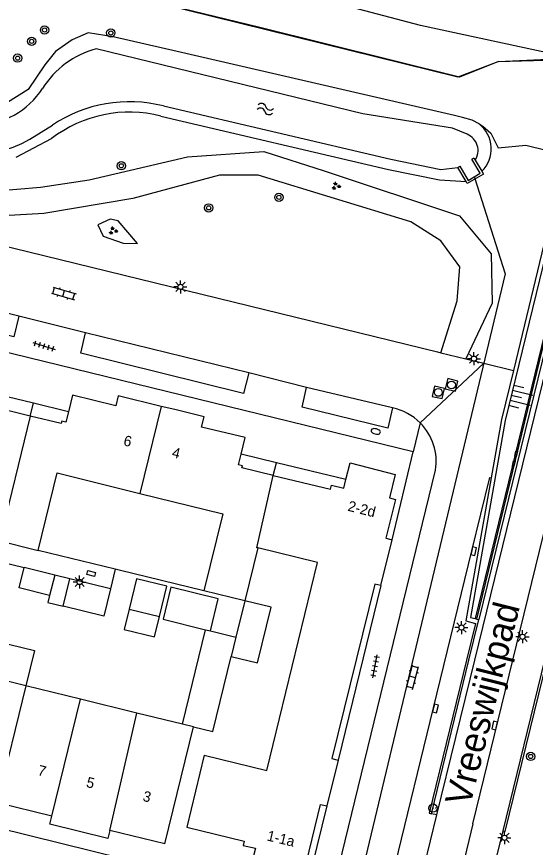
# Model space of a CAD drawing. Extents: x 125000 to 129004, y 397500 to 399008.
# Drawn here: x 126894 to 126943.8, y 398482 to 398561.7 of the extents above; entities that cross this region are included whole.
import ezdxf

# ---------------------------------------------------------------- set-up
doc = ezdxf.new("R2010")
doc.units = 0
for name, color, linetype in [('gg-afsc-hekwerk', 7, 'Continuous'), ('gg-afsc-muur', 7, 'Continuous'), ('gg-anno-huisnummerreeks BGT', 7, 'Continuous'), ('gg-anno-openbare ruimte label', 7, 'Continuous'), ('gg-bbg-bijgebouw', 7, 'Continuous'), ('gg-bbg-gedigitaliseerde bijgebouw', 7, 'Continuous'), ('gg-bbg-hoofdgebouw', 7, 'Continuous'), ('gg-bbg-luifel en loopbrug', 7, 'Continuous'), ('gg-bbg-tussenscheiding', 7, 'Continuous'), ('gg-knt-verharding', 7, 'Continuous'), ('gg-knt-verharding nz', 7, 'Continuous'), ('gg-kntw-bovenkant insteek waterloop', 7, 'Continuous'), ('gg-kntw-waterlijn', 7, 'Continuous'), ('gg-kwrk-duiker nz buis', 7, 'Continuous'), ('gg-kwrk-kunstwerk', 7, 'Continuous'), ('gg-kwrk-uitstroombak niveau min 01', 7, 'Continuous'), ('gt-grn-afwateringsgoot', 7, 'Continuous'), ('gt-grn-groengrens', 7, 'Continuous'), ('gt-grn-vlakafsluiter', 7, 'Continuous'), ('gt-grn-weggrens', 7, 'Continuous'), ('gt-symb-afwateringsgoot', 7, 'Continuous'), ('gt-symb-boom', 7, 'Continuous'), ('gt-symb-brandkraan', 7, 'Continuous'), ('gt-symb-groenvak', 7, 'Continuous'), ('gt-symb-hoogtemerk', 7, 'Continuous'), ('gt-symb-klinker verharding', 7, 'Continuous'), ('gt-symb-kolk', 7, 'Continuous'), ('gt-symb-kolk center center', 7, 'Continuous'), ('gt-symb-lichtmast', 7, 'Continuous'), ('gt-symb-rioolschacht', 7, 'Continuous'), ('gt-symb-talud symbool', 7, 'Continuous'), ('gt-symb-tegel verharding', 7, 'Continuous'), ('gt-symb-watersymbool', 7, 'Continuous'), ('gx-grn-maaiveld', 7, 'Continuous')]:
    doc.layers.add(name, color=color, linetype=linetype)

# ---------------------------------------------------------------- blocks, each defined once
blk = doc.blocks.new('gt0-LMAST')
at = {"layer": 'gt-symb-lichtmast'}
for p, q in [((-0.182, 0.173), (-0.447, 0.438)), ((-0.005, 0.246), (-0.005, 0.621)), ((0.172, 0.173), (0.437, 0.438)), ((-0.255, -0.004), (-0.63, -0.004)), ((-0.182, -0.181), (-0.447, -0.446)), ((-0.005, -0.254), (-0.005, -0.629)), ((0.437, -0.446), (0.172, -0.181)), ((0.245, -0.004), (0.62, -0.004))]:
    blk.add_line(p, q, dxfattribs=at)
blk.add_circle((-0.005, -0.004), 0.25, dxfattribs=at)
blk = doc.blocks.new('gt0-AFWGT_1')
at = {"layer": 'gt-symb-afwateringsgoot'}
for p, q in [((-1.076, 0), (-0.726, 0)), ((-0.225, 0), (0.225, 0)), ((0.725, 0), (1.075, 0))]:
    blk.add_line(p, q, dxfattribs=at)
for points in [[(-0.726, 0.075), (-0.225, 0.075), (-0.225, -0.075), (-0.726, -0.075)], [(0.225, 0.075), (0.725, 0.075), (0.725, -0.075), (0.225, -0.075)]]:
    blk.add_lwpolyline(points, close=True, dxfattribs=at)
blk = doc.blocks.new('gt0-BOOM')
at = {"layer": 'gt-symb-boom'}
for radius in [0.4, 0.2]:
    blk.add_circle((0, 0), radius, dxfattribs=at)
blk = doc.blocks.new('gt0-TALUD_1')
at = {"layer": 'gt-symb-talud symbool'}
for p, q in [((-1, -1), (-1, 0)), ((-0.5, -2), (-0.5, 0)), ((0, -1), (0, 0)), ((0.5, -2), (0.5, 0)), ((1, -1), (1, 0))]:
    blk.add_line(p, q, dxfattribs=at)
blk = doc.blocks.new('gt0-RS')
at = {"layer": 'gt-symb-rioolschacht'}
blk.add_lwpolyline([(-0.5, -0.5), (0.5, -0.5), (0.5, 0.5), (-0.5, 0.5)], close=True, dxfattribs=at)
blk.add_circle((0, 0), 0.375, dxfattribs=at)
blk = doc.blocks.new('gt0-KL1')
at = {"layer": 'gt-symb-klinker verharding'}
for p, q in [((-1.15, 0.3), (1.15, 0.3)), ((-1, -0.3), (-1, 0.3)), ((-0.5, 0.3), (-0.5, 0.45)), ((0, -0.3), (0, 0.3)), ((0.5, 0.3), (0.5, 0.45)), ((1, -0.3), (1, 0.3)), ((-1.15, -0.3), (1.15, -0.3)), ((-0.5, -0.45), (-0.5, -0.3)), ((0.5, -0.45), (0.5, -0.3))]:
    blk.add_line(p, q, dxfattribs=at)
blk = doc.blocks.new('gt0-HMERK')
at = {"layer": 'gt-symb-hoogtemerk'}
blk.add_circle((0, 0), 0.4, dxfattribs=at)
blk.add_text('N.A.P', height=0.2, dxfattribs=at).set_placement((-0.354, -0.1))
blk = doc.blocks.new('gt0-KOLK')
at = {"layer": 'gt-symb-kolk'}
blk.add_lwpolyline([(0, 0), (0.375, 0), (0.375, 0.4), (-0.375, 0.4), (-0.375, 0), (0, 0)], dxfattribs=at)
blk = doc.blocks.new('gt0-TEG1')
at = {"layer": 'gt-symb-tegel verharding'}
for p, q in [((-1.125, 0), (1.125, 0)), ((-0.9, -0.25), (-0.9, 0.25)), ((-0.45, -0.25), (-0.45, 0.25)), ((0, -0.25), (0, 0.25)), ((0.45, -0.25), (0.45, 0.25)), ((0.9, -0.25), (0.9, 0.25))]:
    blk.add_line(p, q, dxfattribs=at)
blk = doc.blocks.new('gt0-WA')
at = {"layer": 'gt-symb-watersymbool'}
for centre, start, end in [((-0.323, 0.022), 28.07249, 151.92751), ((0.427, 0.422), 208.07248, 331.92751), ((-0.323, -0.428), 28.07249, 151.92751), ((0.427, -0.028), 208.07248, 331.92751)]:
    blk.add_arc(centre, 0.425, start, end, dxfattribs=at)
blk = doc.blocks.new('gt0-GRVAK')
at = {"layer": 'gt-symb-groenvak'}
for p, q in [((-0.11, 0.189), (-0.228, 0.24)), ((-0.182, 0.153), (0.088, 0.153)), ((-0.091, 0.211), (-0.156, 0.322)), ((-0.047, 0.214), (-0.047, 0.393)), ((-0.004, 0.211), (0.061, 0.322)), ((0.015, 0.189), (0.133, 0.24)), ((0.262, -0.052), (0.197, 0.059)), ((0.305, -0.049), (0.305, 0.13)), ((0.349, -0.052), (0.414, 0.059)), ((-0.245, -0.228), (-0.363, -0.177)), ((-0.318, -0.264), (-0.047, -0.264)), ((-0.226, -0.206), (-0.291, -0.095)), ((-0.183, -0.203), (-0.183, -0.024)), ((-0.139, -0.206), (-0.074, -0.095)), ((-0.12, -0.228), (-0.002, -0.177)), ((0.243, -0.074), (0.125, -0.023)), ((0.17, -0.11), (0.441, -0.11)), ((0.368, -0.074), (0.486, -0.023))]:
    blk.add_line(p, q, dxfattribs=at)
blk = doc.blocks.new('gt0-BR')
at = {"layer": 'gt-symb-brandkraan'}
for centre, radius, start, end in [((-0.244, 0), 0.206, 107.56694, 252.43307), ((0.599, -2.664), 3, 106.89205, 107.56694), ((0, -0.691), 0.938, 73.10799, 106.89205), ((-0.599, -2.664), 3, 72.43309, 73.10799), ((0.244, 0), 0.206, 287.56695, 72.43309), ((0.599, 2.664), 3, 252.43307, 253.10797), ((0, 0.691), 0.938, 253.10797, 286.89206), ((-0.599, 2.664), 3, 286.89206, 287.56695)]:
    blk.add_arc(centre, radius, start, end, dxfattribs=at)
blk = doc.blocks.new('gt0-KOLKCC')
at = {"layer": 'gt-symb-kolk center center'}
blk.add_lwpolyline([(-0.375, 0.2), (0.375, 0.2), (0.375, -0.2), (-0.375, -0.2)], close=True, dxfattribs=at)

msp = doc.modelspace()

# ---------------------------------------------------------------- linework, layer by layer
at = {"layer": 'gg-afsc-hekwerk'}
msp.add_line((126940.304, 398557.446), (126946.04, 398557.706), dxfattribs=at)
msp.add_lwpolyline([(126940.304, 398557.446), (126936.567, 398555.946), (126917.248, 398560.73), (126904.597, 398563.825), (126899.09, 398565.16), (126880.395, 398569.39), (126871.244, 398571.606), (126843.113, 398578.463), (126834.208, 398580.63), (126815.394, 398585.233), (126798.941, 398589.25), (126780.443, 398593.783), (126766.856, 398597.149), (126719.035, 398608.855), (126669.566, 398620.853), (126627.707, 398631.15), (126610.862, 398635.296), (126560.721, 398647.519), (126548.679, 398650.481), (126533.314, 398654.267), (126513.26, 398659.192), (126493.962, 398663.952), (126437.616, 398677.701), (126422.794, 398681.33)], dxfattribs=at)
at = {"layer": 'gg-afsc-muur'}
msp.add_line((126912.007, 398506.647), (126903.893, 398508.627), dxfattribs=at)
at = {"layer": 'gg-bbg-bijgebouw'}
for q in [(126894.776, 398508.893), (126897.209, 398506.187)]:
    msp.add_line((126897.708, 398508.155), q, dxfattribs=at)
msp.add_lwpolyline([(126897.209, 398506.187), (126894.281, 398506.93), (126894.776, 398508.893)], dxfattribs=at)
at = {"layer": 'gg-bbg-gedigitaliseerde bijgebouw'}
for p, q in [((126898.511, 398505.174), (126899.156, 398507.798)), ((126903.04, 398506.842), (126899.156, 398507.798)), ((126907.747, 398504.173), (126908.462, 398507.086)), ((126912.643, 398502.807), (126913.396, 398505.876)), ((126904.833, 398504.887), (126907.747, 398504.173)), ((126912.186, 398502.919), (126912.643, 398502.807))]:
    msp.add_line(p, q, dxfattribs=at)
for points in [[(126908.462, 398507.086), (126905.548, 398507.801), (126904.833, 398504.887)], [(126913.396, 398505.876), (126908.85, 398506.991), (126908.098, 398503.921), (126912.186, 398502.919)], [(126903.04, 398506.842), (126902.396, 398504.22), (126898.511, 398505.174)]]:
    msp.add_lwpolyline(points, dxfattribs=at)
at = {"layer": 'gg-bbg-hoofdgebouw'}
for p, q in [((126892.39, 398511.435), (126896.092, 398510.531)), ((126928.997, 398507.149), (126930.084, 398511.548)), ((126917.185, 398510.763), (126915.956, 398505.69)), ((126915.956, 398505.69), (126912.007, 398506.647)), ((126894.915, 398497.526), (126890.01, 398498.724)), ((126900.165, 398496.243), (126894.915, 398497.526)), ((126905.595, 398494.917), (126900.165, 398496.243)), ((126909.957, 398493.848), (126905.595, 398494.917)), ((126908.277, 398482.362), (126911.034, 398493.584)), ((126911.034, 398493.584), (126909.957, 398493.848)), ((126924.902, 398490.406), (126923.823, 398486.009)), ((126897.406, 398485.032), (126892.169, 398486.314)), ((126908.277, 398482.362), (126902.989, 398483.656))]:
    msp.add_line(p, q, dxfattribs=at)
for points in [[(126895.345, 398523.421), (126892.375, 398524.148), (126892.424, 398524.349), (126892.043, 398524.435), (126892.295, 398525.459)], [(126907.923, 398524.349), (126903.803, 398525.365), (126903.562, 398524.384), (126899.395, 398525.409), (126899.005, 398523.826)], [(126899.005, 398523.826), (126898.758, 398522.821), (126898.37, 398522.917), (126898.315, 398522.693), (126895.345, 398523.421)], [(126915.597, 398519.763), (126915.987, 398521.347), (126911.8, 398522.362), (126912.043, 398523.333), (126909.228, 398524.037), (126907.923, 398524.349)], [(126918.684, 398517.715), (126915.673, 398518.452), (126915.72, 398518.654), (126915.346, 398518.746), (126915.597, 398519.763)], [(126925.648, 398517.316), (126926.049, 398518.914), (126930.387, 398517.825), (126929.829, 398515.56), (126930.412, 398515.417), (126929.502, 398511.692), (126930.084, 398511.548)], [(126896.092, 398510.531), (126897.918, 398517.955), (126905.872, 398515.998)], [(126918.684, 398517.715), (126924.179, 398516.393), (126924.277, 398516.781), (126925.441, 398516.489), (126925.648, 398517.316)], [(126905.872, 398515.998), (126913.826, 398514.042), (126912.007, 398506.647)], [(126912.044, 398490.867), (126918.069, 398489.405), (126922.919, 398509.374), (126917.185, 398510.763)], [(126928.997, 398507.149), (126928.422, 398507.284), (126924.303, 398490.553), (126924.902, 398490.406)], [(126912.044, 398490.867), (126910.372, 398483.978), (126915.885, 398482.623), (126915.788, 398482.214), (126916.962, 398481.937), (126916.35, 398479.503), (126920.742, 398478.447), (126921.294, 398480.739), (126921.877, 398480.597), (126923.23, 398486.155), (126923.823, 398486.009)], [(126902.989, 398483.656), (126902.809, 398482.878), (126897.216, 398484.26), (126897.406, 398485.032)]]:
    msp.add_lwpolyline(points, dxfattribs=at)
at = {"layer": 'gg-bbg-luifel en loopbrug'}
for p, q in [((126895.643, 398524.645), (126892.295, 398525.459)), ((126895.345, 398523.421), (126895.643, 398524.645)), ((126899.005, 398523.826), (126895.643, 398524.645)), ((126918.982, 398518.939), (126915.597, 398519.763)), ((126918.684, 398517.715), (126918.982, 398518.939)), ((126925.648, 398517.316), (126918.982, 398518.939)), ((126899.156, 398507.798), (126897.708, 398508.155)), ((126915.956, 398505.69), (126915.099, 398502.204)), ((126909.957, 398493.848), (126912.186, 398502.919)), ((126912.643, 398502.807), (126915.099, 398502.204)), ((126915.099, 398502.204), (126914.644, 398500.349))]:
    msp.add_line(p, q, dxfattribs=at)
for points in [[(126897.209, 398506.187), (126897.048, 398505.534), (126898.511, 398505.174)], [(126914.644, 398500.349), (126917.169, 398499.729), (126918.481, 398505.07), (126915.956, 398505.69)], [(126904.833, 398504.887), (126904.356, 398502.945), (126907.269, 398502.229), (126907.747, 398504.173)], [(126890.843, 398502.116), (126895.747, 398500.912), (126894.915, 398497.526)], [(126911.034, 398493.584), (126912.871, 398493.133), (126914.644, 398500.349)]]:
    msp.add_lwpolyline(points, dxfattribs=at)
at = {"layer": 'gg-bbg-tussenscheiding'}
for p, q in [((126907.923, 398524.349), (126905.872, 398515.998)), ((126895.345, 398523.421), (126892.39, 398511.435)), ((126894.915, 398497.526), (126892.169, 398486.314)), ((126897.406, 398485.032), (126900.165, 398496.243)), ((126902.989, 398483.656), (126905.595, 398494.917))]:
    msp.add_line(p, q, dxfattribs=at)
msp.add_lwpolyline([(126917.185, 398510.763), (126917.111, 398510.781), (126918.684, 398517.715)], dxfattribs=at)
at = {"layer": 'gg-knt-verharding'}
for p, q in [((126938.035, 398500), (126951.761, 398556.143)), ((126941.673, 398500), (126955.207, 398555.299)), ((126872.542, 398544.723), (126934.461, 398529.578)), ((126932.113, 398519.977), (126870.278, 398535.109)), ((126900.651, 398531.397), (126894.24, 398533.015)), ((126934.461, 398529.578), (126934.774, 398529.501)), ((126934.774, 398529.501), (126937.173, 398528.915)), ((126937.173, 398528.915), (126938.893, 398528.494)), ((126938.893, 398528.494), (126941.743, 398527.797)), ((126921.861, 398526.163), (126916.328, 398527.553)), ((126930.084, 398511.548), (126932.113, 398519.977)), ((126924.798, 398479.464), (126934.261, 398518.22)), ((126903.503, 398508.722), (126896.092, 398510.531)), ((126892.358, 398509.472), (126894.776, 398508.893)), ((126903.503, 398508.722), (126903.04, 398506.842)), ((126903.893, 398508.627), (126903.503, 398508.722)), ((126928.997, 398507.149), (126924.902, 398490.406)), ((126934.401, 398485.135), (126938.035, 398500)), ((126937.847, 398484.3), (126941.673, 398500)), ((126914.605, 398478.39), (126830.74, 398498.987)), ((126923.823, 398486.009), (126921.527, 398476.688)), ((126931.787, 398474.488), (126934.401, 398485.135)), ((126937.847, 398484.3), (126935.237, 398473.631))]:
    msp.add_line(p, q, dxfattribs=at)
for points in [[(126894.24, 398533.015), (126893.78, 398531.024), (126876.875, 398535.192), (126877.363, 398537.12)], [(126916.328, 398527.553), (126915.836, 398525.596), (126900.208, 398529.462), (126900.651, 398531.397)], [(126930.137, 398524.206), (126929.669, 398522.251), (126921.456, 398524.256), (126921.861, 398526.163)], [(126929.837, 398478.243), (126930.379, 398480.323), (126934.069, 398495.408), (126937.733, 398510.489), (126939.472, 398517.508), (126939.606, 398517.501)], [(126940.709, 398483.606), (126939.029, 398476.811), (126939.216, 398476.754)]]:
    msp.add_lwpolyline(points, dxfattribs=at)
for centre, radius, start, end in [((126929.052, 398519.043), 5.276, 44.82315, 78.13133), ((126929.053, 398519.046), 5.273, 350.98929, 44.81011)]:
    msp.add_arc(centre, radius, start, end, dxfattribs=at)
at = {"layer": 'gg-knt-verharding nz'}
for p, q in [((126894.24, 398533.015), (126877.363, 398537.12)), ((126916.328, 398527.553), (126900.651, 398531.397)), ((126930.137, 398524.206), (126921.861, 398526.163))]:
    msp.add_line(p, q, dxfattribs=at)
at = {"layer": 'gg-kntw-bovenkant insteek waterloop'}
msp.add_line((126893.98, 398548.265), (126897.4, 398550.042), dxfattribs=at)
for points in [[(126938.437, 398551.449), (126937.781, 398551.804), (126936.838, 398552.054), (126936.078, 398552.256), (126909.465, 398558.4), (126903.301, 398559.818), (126900.904, 398560.202), (126899.379, 398559.535), (126897.782, 398558.405), (126896.762, 398557.13), (126895.139, 398554.749), (126893.162, 398553.514), (126891.827, 398552.891), (126890.806, 398552.632), (126889.411, 398552.6), (126888.132, 398552.866), (126886.922, 398553.299), (126886.017, 398553.967), (126884.78, 398555.055)], [(126907.893, 398552.203), (126929.753, 398547.094), (126934.645, 398546.091), (126937.191, 398545.919)]]:
    msp.add_lwpolyline(points, dxfattribs=at)
for centre, radius, start, end in [((126904.863, 398540.361), 12.224, 75.64781, 127.62655), ((126936.596, 398549.055), 3.02, 3.24499, 52.43344), ((126936.621, 398549.068), 2.994, 313.81594, 3.0335)]:
    msp.add_arc(centre, radius, start, end, dxfattribs=at)
at = {"layer": 'gg-kntw-waterlijn'}
msp.add_line((126895.311, 398550.003), (126897.469, 398551.324), dxfattribs=at)
for points in [[(126937.29, 398550.456), (126935.887, 398551.045), (126927.282, 398552.435), (126901.662, 398558.654)], [(126908.131, 398553.174), (126929.967, 398548.071), (126934.78, 398547.084), (126936.394, 398547.271)]]:
    msp.add_lwpolyline(points, dxfattribs=at)
for centre, radius, start, end in [((126903.978, 398550.135), 8.828, 105.2079, 147.60947), ((126890.045, 398559.019), 7.696, 215.1897, 327.32307), ((126904.862, 398540.364), 13.221, 75.68535, 124.00181), ((126890.045, 398558.885), 10.326, 224.0718, 300.66199), ((126936.653, 398548.886), 1.694, 327.00595, 67.92191)]:
    msp.add_arc(centre, radius, start, end, dxfattribs=at)
at = {"layer": 'gg-kwrk-duiker nz buis'}
msp.add_lwpolyline([(126938.007, 398546.306), (126940.947, 398537.064), (126926.275, 398475.856), (126945.103, 398471.182)], dxfattribs=at)
at = {"layer": 'gg-kwrk-kunstwerk'}
for p, q in [((126951.24, 398556.27), (126938.416, 398503.88)), ((126946.718, 398548.5), (126941.743, 398527.797)), ((126937.472, 398500), (126938.416, 398503.88)), ((126938.223, 398503.941), (126938.416, 398503.88)), ((126933.884, 398485.26), (126937.472, 398500)), ((126944.729, 398500), (126940.709, 398483.606))]:
    msp.add_line(p, q, dxfattribs=at)
for points in [[(126949.18, 398556.668), (126940.954, 398522.996), (126937.607, 398504.081), (126938.077, 398503.977)], [(126941.743, 398527.797), (126940.594, 398523.072), (126939.606, 398517.501)], [(126939.606, 398517.501), (126937.168, 398503.762), (126938.104, 398503.521), (126937.245, 398500)], [(126937.245, 398500), (126933.662, 398485.317), (126933.884, 398485.26)], [(126940.709, 398483.606), (126940.956, 398483.552), (126944.987, 398500)]]:
    msp.add_lwpolyline(points, dxfattribs=at)
at = {"layer": 'gg-kwrk-uitstroombak niveau min 01'}
for p, q in [((126938.074, 398547.964), (126938.694, 398546.907)), ((126937.191, 398545.919), (126936.394, 398547.271))]:
    msp.add_line(p, q, dxfattribs=at)
for points in [[(126936.394, 398547.271), (126936.584, 398547.383), (126937.386, 398546.021), (126938.556, 398546.711), (126937.753, 398548.073), (126937.944, 398548.185), (126938.074, 398547.964)], [(126938.694, 398546.907), (126938.855, 398546.632), (126937.308, 398545.72), (126937.191, 398545.919)]]:
    msp.add_lwpolyline(points, dxfattribs=at)
at = {"layer": 'gt-grn-afwateringsgoot'}
for p, q in [((126950.815, 398556.374), (126938.077, 398503.977)), ((126938.223, 398503.941), (126950.961, 398556.338)), ((126938.077, 398503.977), (126938.223, 398503.941))]:
    msp.add_line(p, q, dxfattribs=at)
at = {"layer": 'gt-grn-groengrens'}
for points in [[(126891.759, 398544.997), (126896.319, 398545.379), (126901.013, 398546.077), (126910.449, 398548.284), (126917.766, 398548.817), (126923.583, 398546.942), (126936.56, 398542.637), (126939.59, 398538.982), (126939.699, 398534.251), (126937.173, 398528.915)], [(126934.774, 398529.501), (126936.333, 398534.47), (126936.582, 398537.752), (126934.784, 398540.22), (126931.892, 398542.045), (126917.221, 398546.548), (126913.529, 398546.537), (126905.196, 398544.285), (126896.649, 398542.855), (126891.046, 398542.525)], [(126902.333, 398540.669), (126904.267, 398540.023), (126905.641, 398539.977), (126903.798, 398542.141), (126903.006, 398542.325), (126901.838, 398541.757), (126902.333, 398540.669)]]:
    msp.add_lwpolyline(points, dxfattribs=at)
at = {"layer": 'gt-grn-vlakafsluiter'}
msp.add_line((126934.401, 398485.135), (126933.884, 398485.26), dxfattribs=at)
msp.add_lwpolyline([(126938.437, 398551.449), (126938.803, 398551.251), (126939.561, 398550.564), (126940.286, 398549.16), (126942.922, 398549.428), (126946.718, 398548.5)], dxfattribs=at)
at = {"layer": 'gt-grn-weggrens'}
for p, q in [((126938.893, 398528.494), (126932.794, 398522.762)), ((126932.794, 398522.762), (126932.113, 398519.977))]:
    msp.add_line(p, q, dxfattribs=at)
at = {"layer": 'gx-grn-maaiveld'}
for points in [[(126945.927, 398557.564), (126940.252, 398557.417), (126936.408, 398555.941), (126907.634, 398563.051), (126876.581, 398570.191), (126834.489, 398580.656), (126763.757, 398597.745), (126719.035, 398608.855), (126669.566, 398620.853), (126626.549, 398631.511), (126534.826, 398653.762), (126386.268, 398690.139), (126340.179, 398701.514), (126290.598, 398713.583)], [(126946.045, 398558.042), (126932.827, 398560.89), (126925.173, 398562.919), (126920.781, 398563.496), (126918.608, 398563.971), (126914.077, 398565.747), (126913.009, 398565.965), (126903.754, 398568.132), (126854.541, 398580.351)]]:
    msp.add_lwpolyline(points, dxfattribs=at)

# ---------------------------------------------------------------- block references
at = {"layer": 'gt-symb-afwateringsgoot', "xscale": 0.9999258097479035, "yscale": 0.9999258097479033, "rotation": 76.24517796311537}
msp.add_blockref('gt0-AFWGT_1', (126941.888, 398519.317), dxfattribs=at)
at = {"layer": 'gt-symb-boom'}
for p in [(126896.72, 398560.464), (126903.082, 398560.182), (126895.479, 398559.38), (126894.134, 398557.763), (126904.088, 398547.437), (126919.223, 398544.406), (126912.478, 398543.392), (126943.392, 398490.751)]:
    msp.add_blockref('gt0-BOOM', p, dxfattribs=at)
at = {"layer": 'gt-symb-brandkraan', "rotation": -13.647238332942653}
msp.add_blockref('gt0-BR', (126928.523, 398521.943), dxfattribs=at)
at = {"layer": 'gt-symb-groenvak'}
for p in [(126924.704, 398545.487), (126903.297, 398541.206)]:
    msp.add_blockref('gt0-GRVAK', p, dxfattribs=at)
at = {"layer": 'gt-symb-hoogtemerk'}
msp.add_blockref('gt0-HMERK', (126934.014, 398485.794), dxfattribs=at)
at = {"layer": 'gt-symb-klinker verharding'}
for p, rotation in [((126898.569, 398535.181), -15.843082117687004), ((126932.051, 398498.364), 75.10181274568)]:
    msp.add_blockref('gt0-KL1', p, dxfattribs=dict(at, rotation=rotation))
at = {"layer": 'gt-symb-kolk'}
for p, rotation in [((126937.733, 398510.489), -103.64723833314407), ((126934.069, 398495.408), -103.77214543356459), ((126940.13, 398493.664), 76.29711003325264)]:
    msp.add_blockref('gt0-KOLK', p, dxfattribs=dict(at, rotation=rotation))
at = {"layer": 'gt-symb-kolk center center', "rotation": -14.064036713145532}
msp.add_blockref('gt0-KOLKCC', (126901.192, 398508.308), dxfattribs=at)
at = {"layer": 'gt-symb-lichtmast'}
for p in [(126909.774, 398535.819), (126937.954, 398528.929), (126900.094, 398507.494), (126936.75, 398503.126), (126942.616, 398502.237), (126940.881, 398482.956)]:
    msp.add_blockref('gt0-LMAST', p, dxfattribs=at)
at = {"layer": 'gt-symb-rioolschacht'}
for p, rotation in [((126935.797, 398526.404), 166.58892815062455), ((126934.525, 398525.687), 167.3531465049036)]:
    msp.add_blockref('gt0-RS', p, dxfattribs=dict(at, rotation=rotation))
at = {"layer": 'gt-symb-talud symbool', "xscale": 0.9995048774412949, "yscale": 0.9995048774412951, "rotation": 76.28353067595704}
msp.add_blockref('gt0-TALUD_1', (126941.539, 398525.389), dxfattribs=at)
at = {"layer": 'gt-symb-tegel verharding'}
for p, rotation in [((126896.674, 398530.145), -17.039535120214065), ((126928.453, 398499.397), 79.16208955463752)]:
    msp.add_blockref('gt0-TEG1', p, dxfattribs=dict(at, rotation=rotation))
at = {"layer": 'gt-symb-watersymbool', "rotation": 166.825073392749}
msp.add_blockref('gt0-WA', (126917.966, 398552.868), dxfattribs=at)

# ---------------------------------------------------------------- texts
at = {"layer": 'gg-anno-huisnummerreeks BGT'}
for s, rotation, p in [('6', 346.2, (126904.232, 398520.624)), ('4', 345.9, (126908.885, 398519.485)), ('2-2d', 345.9, (126925.766, 398514.346)), ('7', 346.2, (126896.004, 398488.979)), ('5', 346.2, (126900.658, 398487.836)), ('3', 346.2, (126906.082, 398486.503)), ('1-1a', 346.5, (126918.005, 398482.704))]:
    msp.add_text(s, height=1, rotation=rotation, dxfattribs=at).set_placement(p)
at = {"layer": 'gg-anno-openbare ruimte label'}
msp.add_text('Vreeswijkpad', height=2.5, rotation=76, dxfattribs=at).set_placement((126937.569, 398485.871))

doc.saveas('drawing.dxf')
